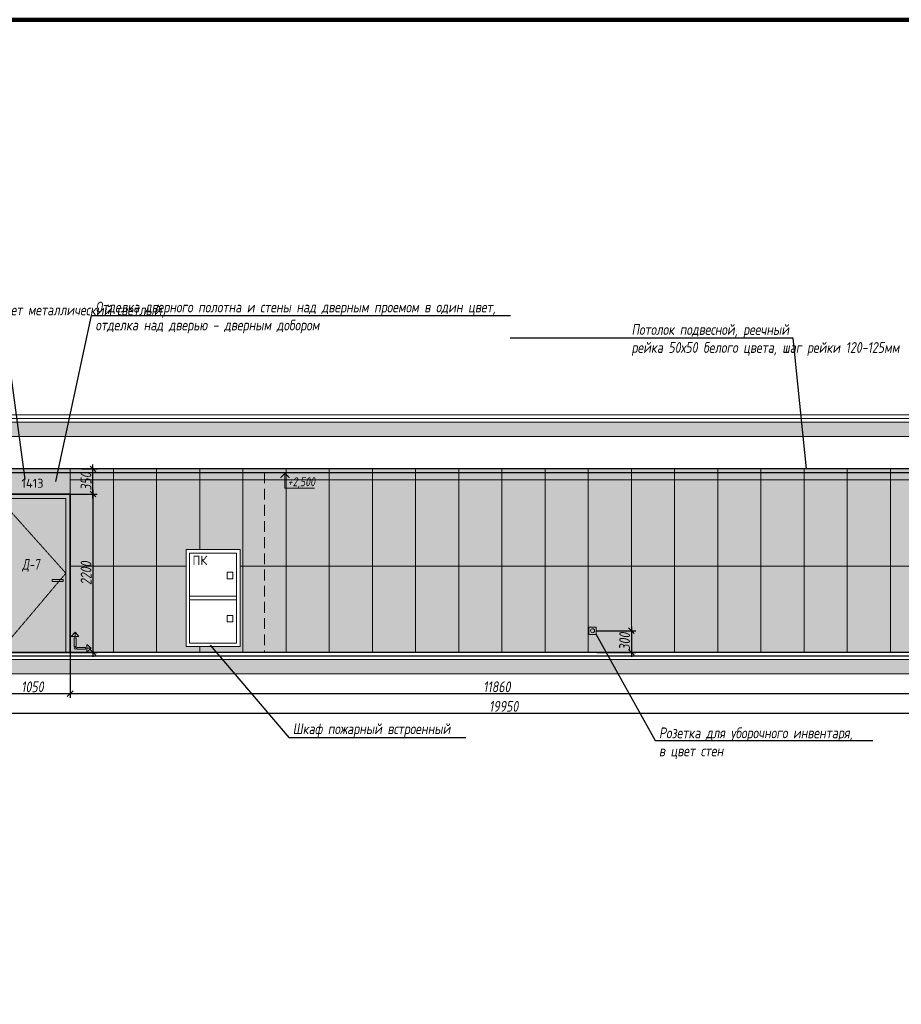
# Model space of a CAD drawing. Header units: millimetres. Extents: x -84210938 to 7466299, y -86687 to 22081.
# Tile 278 of 308: x 184974 to 197227, y 3671 to 17359. Entities that reach past the tile are written whole.
import ezdxf
from ezdxf import colors
from ezdxf.entities.mleader import LeaderData, LeaderLine
from ezdxf.math import Vec2, Vec3

# ---------------------------------------------------------------- set-up
doc = ezdxf.new("R2010")
doc.units = ezdxf.units.MM
for name, pattern in [('( Hidden )', [0.375, 0.25, -0.125]), ('DASHDOT', [25.4, 12.7, -6.35, 0, -6.35]), ('DASHED', [0.75, 0.5, -0.25]), ('DASHEDx20', [0.75, 0.5, -0.25])]:
    doc.linetypes.add(name, pattern=pattern)
doc.layers.get('Defpoints').update_dxf_attribs({"color": 31})
for name, color, linetype, lineweight in [('A-DETL-GENF', 7, 'Continuous', 5), ('engineering', 20, 'Continuous', 13), ('meb', 26, 'Continuous', 15), ('Двери', 7, 'Continuous', 5), ('Отделка стен', 253, 'Continuous', 0)]:
    doc.layers.add(name, color=color, linetype=linetype, lineweight=lineweight)
for name, color, linetype, lineweight, true_color in [('dim_obm', 7, 'Continuous', 9, 0x005700), ('dim_razv', 7, 'DASHDOT', 9, 0x285228), ('pol', 7, 'Continuous', 15, 0x55666d)]:
    doc.layers.add(name, color=color, linetype=linetype, lineweight=lineweight, true_color=true_color)
doc.styles.add('fl_iso paper', font='isocpeur.ttf', dxfattribs={"width": 0.8, "oblique": 10})
doc.styles.add('GODT type AU', font='isocpeur.ttf')
doc.styles.add('GOST-2.304_Type-B', font='GOST_Common.ttf')
doc.styles.add('In tre', font='isocpeur.ttf', dxfattribs={"width": 0.8, "oblique": 10})
doc.dimstyles.new('In tre 1_50', dxfattribs={"dimtxt": 150, "dimasz": 80, "dimexe": 60, "dimexo": 10, "dimgap": 20, "dimtad": 1, "dimdec": 0, "dimrnd": 5, "dimzin": 0, "dimdsep": 46, "dimtxsty": 'fl_iso paper', "dimblk": 'OBLIQUE', "dimcen": 0, "dimdle": 60, "dimadec": 0, "dimazin": 0, "dimtfac": 1, "dimtdec": 0, "dimtofl": 0, "dimtmove": 1, "dimatfit": 1, "dimfxl": 40, "dimtolj": 1, "dimtzin": 0, "dimarcsym": 1})

# ---------------------------------------------------------------- blocks, each defined once
blk = doc.blocks.new('_Oblique')
at = {"color": 0, "linetype": 'ByBlock', "lineweight": -2}
blk.add_line((-0.5, -0.5), (0.5, 0.5), dxfattribs=at)
blk = doc.blocks.new('*D184')
at = {"layer": 'Defpoints', "color": 0, "linetype": 'ByBlock', "transparency": 16777216}
for p in [(184626, 8564), (185676, 8564), (185676, 7990)]:
    blk.add_point(p, dxfattribs=at)
at = {"layer": 'dim_razv', "color": 0, "linetype": 'ByBlock', "lineweight": -2, "transparency": 16777216}
for p, q in [((184626, 8554), (184626, 7930)), ((185676, 8554), (185676, 7930)), ((184566, 7990), (185736, 7990))]:
    blk.add_line(p, q, dxfattribs=at)
at = {"layer": 'dim_razv', "color": 0, "linetype": 'ByBlock', "lineweight": -2, "transparency": 16777216, "xscale": 80, "yscale": 80, "zscale": 80, "rotation": 180}
blk.add_blockref('_Oblique', (184626, 7990), dxfattribs=at)
at = {"layer": 'dim_razv', "color": 0, "linetype": 'ByBlock', "lineweight": -2, "transparency": 16777216, "xscale": 80, "yscale": 80, "zscale": 80}
blk.add_blockref('_Oblique', (185676, 7990), dxfattribs=at)
at = {"layer": 'dim_razv', "color": 0, "linetype": 'ByBlock', "transparency": 16777216, "insert": (185151, 8085), "char_height": 150, "attachment_point": 5, "style": 'fl_iso paper'}
blk.add_mtext('\\A1;1050', dxfattribs=at)
blk = doc.blocks.new('*D198')
at = {"layer": 'Defpoints', "color": 0, "linetype": 'ByBlock', "transparency": 16777216}
for p in [(181726, 8264), (201676, 8264), (201676, 7718)]:
    blk.add_point(p, dxfattribs=at)
at = {"layer": 'dim_razv', "color": 0, "linetype": 'ByBlock', "lineweight": -2, "transparency": 16777216}
for p, q in [((181726, 8254), (181726, 7658)), ((201676, 8254), (201676, 7658)), ((181666, 7718), (201736, 7718))]:
    blk.add_line(p, q, dxfattribs=at)
at = {"layer": 'dim_razv', "color": 0, "linetype": 'ByBlock', "lineweight": -2, "transparency": 16777216, "xscale": 80, "yscale": 80, "zscale": 80, "rotation": 180}
blk.add_blockref('_Oblique', (181726, 7718), dxfattribs=at)
at = {"layer": 'dim_razv', "color": 0, "linetype": 'ByBlock', "lineweight": -2, "transparency": 16777216, "xscale": 80, "yscale": 80, "zscale": 80}
blk.add_blockref('_Oblique', (201676, 7718), dxfattribs=at)
at = {"layer": 'dim_razv', "color": 0, "linetype": 'ByBlock', "transparency": 16777216, "insert": (191701, 7813), "char_height": 150, "attachment_point": 5, "style": 'fl_iso paper'}
blk.add_mtext('\\A1;19950', dxfattribs=at)
blk = doc.blocks.new('*D227')
at = {"layer": 'Defpoints', "color": 0, "linetype": 'ByBlock', "transparency": 16777216}
for p in [(185676, 8564), (197536, 8564), (197536, 7990)]:
    blk.add_point(p, dxfattribs=at)
at = {"layer": 'dim_razv', "color": 0, "linetype": 'ByBlock', "lineweight": -2, "transparency": 16777216}
for p, q in [((185676, 8554), (185676, 7930)), ((197536, 8554), (197536, 7930)), ((185616, 7990), (197596, 7990))]:
    blk.add_line(p, q, dxfattribs=at)
at = {"layer": 'dim_razv', "color": 0, "linetype": 'ByBlock', "lineweight": -2, "transparency": 16777216, "xscale": 80, "yscale": 80, "zscale": 80, "rotation": 180}
blk.add_blockref('_Oblique', (185676, 7990), dxfattribs=at)
at = {"layer": 'dim_razv', "color": 0, "linetype": 'ByBlock', "lineweight": -2, "transparency": 16777216, "xscale": 80, "yscale": 80, "zscale": 80}
blk.add_blockref('_Oblique', (197536, 7990), dxfattribs=at)
at = {"layer": 'dim_razv', "color": 0, "linetype": 'ByBlock', "transparency": 16777216, "insert": (191606, 8085), "char_height": 150, "attachment_point": 5, "style": 'fl_iso paper'}
blk.add_mtext('\\A1;11860', dxfattribs=at)
blk = doc.blocks.new('*D241')
at = {"layer": 'Defpoints', "color": 0, "linetype": 'ByBlock', "transparency": 16777216}
for p in [(192986, 8864), (192986, 8564), (193476, 8564)]:
    blk.add_point(p, dxfattribs=at)
at = {"layer": 'dim_razv', "color": 0, "linetype": 'ByBlock', "lineweight": -2, "transparency": 16777216}
for p, q in [((193476, 8924), (193476, 8504)), ((192996, 8864), (193536, 8864)), ((192996, 8564), (193536, 8564))]:
    blk.add_line(p, q, dxfattribs=at)
at = {"layer": 'dim_razv', "color": 0, "linetype": 'ByBlock', "lineweight": -2, "transparency": 16777216, "xscale": 80, "yscale": 80, "zscale": 80}
for p, rotation in [((193476, 8864), 90), ((193476, 8564), 270)]:
    blk.add_blockref('_Oblique', p, dxfattribs=dict(at, rotation=rotation))
at = {"layer": 'dim_razv', "color": 0, "linetype": 'ByBlock', "transparency": 16777216, "insert": (193381, 8714), "char_height": 150, "attachment_point": 5, "rotation": 90, "style": 'fl_iso paper'}
blk.add_mtext('\\A1;300', dxfattribs=at)
blk = doc.blocks.new('1')
at = {"layer": 'pol', "linetype": 'ByBlock'}
h = blk.add_hatch(color=1, dxfattribs=at)
h.paths.add_polyline_path([(35776, 73135), (35803, 73135), (35803, 73259), (35776, 73259)])
h.paths.add_polyline_path([(35790, 73275), (35843, 73275), (35790, 73338)])
h.paths.add_polyline_path([(35790, 73275), (35736, 73275), (35790, 73338)])
edge = h.paths.add_edge_path()
edge.add_arc((35790, 73111), 13.4, 0, 360)
h = blk.add_hatch(color=1, dxfattribs=at)
h.paths.add_polyline_path([(35813, 73097), (35813, 73124), (35937, 73124), (35937, 73097)])
h.paths.add_polyline_path([(35952, 73111), (35952, 73164), (36016, 73111)])
h.paths.add_polyline_path([(35952, 73111), (35952, 73057), (36016, 73111)])
at = {"layer": 'pol', "color": 1, "linetype": 'ByBlock'}
for points in [[(35790, 73275), (35736, 73275), (35790, 73338), (35790, 73275)], [(35790, 73275), (35843, 73275), (35790, 73338), (35790, 73275)], [(35952, 73111), (35952, 73164), (36016, 73111), (35952, 73111)], [(35952, 73111), (35952, 73057), (36016, 73111), (35952, 73111)]]:
    blk.add_lwpolyline(points, dxfattribs=at)
for points in [[(35776, 73135), (35803, 73135), (35803, 73259), (35776, 73259)], [(35813, 73097), (35813, 73124), (35937, 73124), (35937, 73097)]]:
    blk.add_lwpolyline(points, close=True, dxfattribs=at)
blk.add_circle((35790, 73111), 13.4, dxfattribs=at)
blk = doc.blocks.new('*D267')
at = {"layer": 'Defpoints', "color": 0, "linetype": 'ByBlock', "transparency": 16777216}
for p in [(185823, 11114), (185992, 11114), (185676, 10764)]:
    blk.add_point(p, dxfattribs=at)
at = {"layer": 'dim_razv', "color": 0, "linetype": 'ByBlock', "lineweight": -2, "transparency": 16777216}
for p, q in [((185833, 11114), (186052, 11114)), ((185992, 10704), (185992, 11174)), ((185686, 10764), (186052, 10764))]:
    blk.add_line(p, q, dxfattribs=at)
at = {"layer": 'dim_razv', "color": 0, "linetype": 'ByBlock', "lineweight": -2, "transparency": 16777216, "xscale": 80, "yscale": 80, "zscale": 80}
for p, rotation in [((185992, 11114), 90), ((185992, 10764), 270)]:
    blk.add_blockref('_Oblique', p, dxfattribs=dict(at, rotation=rotation))
at = {"layer": 'dim_razv', "color": 0, "linetype": 'ByBlock', "transparency": 16777216, "insert": (185897, 10939), "char_height": 150, "attachment_point": 5, "rotation": 90, "style": 'fl_iso paper'}
blk.add_mtext('\\A1;350', dxfattribs=at)
blk = doc.blocks.new('*D268')
at = {"layer": 'Defpoints', "color": 0, "linetype": 'ByBlock', "transparency": 16777216}
for p in [(185676, 10764), (185676, 8564), (185992, 8564)]:
    blk.add_point(p, dxfattribs=at)
at = {"layer": 'dim_razv', "color": 0, "linetype": 'ByBlock', "lineweight": -2, "transparency": 16777216}
for p, q in [((185992, 10824), (185992, 8504)), ((185686, 10764), (186052, 10764)), ((185686, 8564), (186052, 8564))]:
    blk.add_line(p, q, dxfattribs=at)
at = {"layer": 'dim_razv', "color": 0, "linetype": 'ByBlock', "lineweight": -2, "transparency": 16777216, "xscale": 80, "yscale": 80, "zscale": 80}
for p, rotation in [((185992, 10764), 90), ((185992, 8564), 270)]:
    blk.add_blockref('_Oblique', p, dxfattribs=dict(at, rotation=rotation))
at = {"layer": 'dim_razv', "color": 0, "linetype": 'ByBlock', "transparency": 16777216, "insert": (185897, 9664), "char_height": 150, "attachment_point": 5, "rotation": 90, "style": 'fl_iso paper'}
blk.add_mtext('\\A1;2200', dxfattribs=at)

msp = doc.modelspace()

# ---------------------------------------------------------------- hatches: boundary and pattern name
at = {"layer": 'A-DETL-GENF'}
h = msp.add_hatch(dxfattribs=at)
h.set_pattern_fill('ANSI35', color=256, scale=20, style=0)
h.set_pattern_definition([(45, (32373.26, 722.8), (-89.80256, 89.80256), []), (45, (32463.07, 722.8), (-89.80256, 89.80256), [158.75, -31.75, 0, -31.75])])
h.paths.add_polyline_path([(154647.4, 11564), (203744.9, 11564), (203744.9, 11764), (154647.4, 11764)])
h.paths.add_polyline_path([(154647.4, 8264), (203744.9, 8264), (203744.9, 8464), (154647.4, 8464)])
at = {"layer": 'dim_obm'}
msp.add_hatch(color=256, dxfattribs=at).paths.add_polyline_path([(188729.1, 10996), (188661, 11064), (188593, 10996), (188604.5, 10984.4), (188661, 11040.9), (188717.5, 10984.4)], flags=0)
at = {"layer": 'dim_razv', "true_color": 0xeceae4, "transparency": 33554687}
h = msp.add_hatch(dxfattribs=at)
h.set_pattern_fill('AR-SAND', color=254, scale=3, angle=315)
h.paths.add_polyline_path([(155506, 8564), (155506, 11114), (162286, 11114), (162286, 8564), (161756, 8564), (161756, 10764), (160156, 10764), (160156, 8564)])
h.paths.add_polyline_path([(163986, 8564), (163986, 11114), (175676, 11114), (175676, 8564), (175226, 8564), (175226, 10764), (173776, 10764), (173776, 8564), (166506, 8564), (166506, 10744), (164546, 10744), (164546, 8564)])
h.paths.add_polyline_path([(172651, 8614), (173451, 8614), (173451, 9264), (172651, 9264)], flags=16)
h.paths.add_polyline_path([(176726, 11114), (178286, 11114), (178286, 8564), (176726, 8564)])
h.paths.add_polyline_path([(180496, 11114), (184626, 11114), (184626, 8564), (180496, 8564)])
h.paths.add_polyline_path([(185676, 11114), (197536, 11114), (197536, 8564), (185676, 8564)])
h.paths.add_polyline_path([(187286, 9994), (188036, 9994), (188036, 8644), (187286, 8644)], flags=16)
h.paths.add_polyline_path([(198586, 11114), (201931, 11114), (201931, 8564), (198586, 8564)])
h.paths.add_polyline_path([(200121, 9994), (200871, 9994), (200871, 8644), (200121, 8644)], flags=16)
h.paths.add_polyline_path([(202981, 11114), (203236, 11114), (203236, 8564), (202981, 8564)])
at = {"layer": 'dim_razv', "true_color": 0xcccccc}
h = msp.add_hatch(dxfattribs=at)
h.set_pattern_fill('AR-SAND', color=254, scale=3, angle=315)
h.set_pattern_definition([(352.5, (63998.94, -2574.63), (100.42605, 107.2144), [0, -115.824, 0, -129.54, 0, -123.825]), (322.5, (63998.94, -2574.63), (247.41986, 56.70328), [0, -62.484, 0, -104.394, 0, -40.005]), (282.5, (63932.67, -2508.36), (168.0997, -167.48995), [0, -38.1, 0, -137.16, 0, -179.07]), (272.5, (63932.67, -2508.36), (209.26523, -114.68433), [0, -19.05, 0, -89.916, 0, -102.87])])
h.paths.add_polyline_path([(185426, 9579), (185576, 9579), (185576, 9549), (185426, 9549)])
at = {"layer": 'meb', "lineweight": 9, "true_color": 0x000000, "transparency": 33554687}
h = msp.add_hatch(dxfattribs=at)
h.set_pattern_fill('WOOD6', color=18, scale=500, angle=70, pattern_type=2)
h.set_pattern_definition([(65.6014, (31097.9, 13734.75), (171.008879, 469.846507), [32.596, -6486.6055]), (74.3987, (31135.486, 13721.068), (1582.275289, 5809.165425), [32.596, -6486.6065]), (66.9874, (30923.623, 13782.217), (171.0084906, 469.846981), [47.5655, -9465.5815]), (73.0127, (30895.432, 13792.478), (2608.34782, 8628.2388574), [47.5655, -9465.5825]), (65.4262, (31043.002, 13722.804), (2692.964117, 5936.9969055), [62.6995, -12477.2345]), (74.5739, (31169.86, 13676.631), (1582.2764426, 5809.1649888), [62.6995, -12477.2365]), (68.1525, (30955.649, 13738.635), (171.0092826, 469.8465317), [77.5405, -15430.521]), (71.8476, (30842.89, 13779.678), (4660.4585783, 14266.3986336), [77.5405, -15430.522]), (63.4182, (30995.162, 13737.556), (2008.926161, 4057.6106541), [65.4315, -13020.817]), (74.5739, (31221.544, 13657.82), (1582.2764426, 5809.1649888), [62.6995, -12477.2365]), (71.8476, (30802.954, 13794.214), (4660.4585783, 14266.3986336), [77.5405, -15430.522]), (70, (31108.25, 13361.2), (-469.8463, 171.01), [70, -430]), (70, (31056.57, 13380), (-469.8463, 171.01), [70, -430]), (70, (30939.1, 13422.74), (-469.8463, 171.01), [70, -430]), (69.209, (30865.3424, 13449.5903), (12954.03862925, 34127.60422081), [72.507, -72434.4025]), (69.5225, (30827.912, 13463.214), (171.01042241, 469.84603378), [100.0035, -59902.08]), (82.609, (30786.997, 13478.106), (4409.75308902, 34044.93653618), [48.674, -38890.441]), (61.4686, (30802.853, 13472.334), (1666.9538994, 3117.900554), [50.5595, -10061.3315]), (70.4775, (30763.7, 13486.585), (19880.30710864, 56082.73736222), [100.0035, -59902.08]), (70.7899, (30726.268, 13500.209), (11839.88184324, 34001.03541368), [72.507, -36430.962]), (70.7899, (30686.3314, 13514.745), (11839.88184324, 34001.03541368), [72.507, -36430.962]), (76.0724, (30963.051, 13488.52), (3378.7563056, 13668.722228), [118.163, -23514.439]), (63.9277, (31080.512, 13445.767), (4188.85944166, 8585.06869065), [118.163, -23514.4345]), (76.0724, (30891.079, 13517.376), (3378.7563056, 13668.722228), [118.163, -23514.439]), (63.9277, (30750.126, 13568.668), (4188.85944166, 8585.06869065), [118.163, -23514.4345]), (85.9453, (31042.3, 13523.525), (43.186263, 1580.547963), [36.4005, -3603.6525]), (80.954, (31007.263, 13485.73), (385.2068691, 2520.240605), [78.9385, -15708.7115]), (59.0461, (31044.85, 13472.05), (6795.4575344, 11360.9666392), [78.9385, -15708.706]), (80.954, (30862.897, 13556.898), (385.2068691, 2520.240605), [78.9385, -15708.7115]), (59.0461, (30797.119, 13580.84), (6795.4575344, 11360.9666392), [78.9385, -15708.706]), (74.7636, (30917.344, 13494.514), (1411.268487, 5339.318), [120.416, -5900.381]), (63.9277, (31132.195, 13426.956), (4188.85944166, 8585.06869065), [118.163, -23514.4345]), (63.9277, (30710.189, 13583.204), (4188.85944166, 8585.06869065), [118.163, -23514.4345]), (46.8016, (30814.2, 13569.3), (1794.733447, 2007.214747), [38.079, -3769.802]), (63.9911, (30793.258, 13526.375), (2179.9383233, 4527.455938), [47.7625, -9504.722]), (73.3664, (30983.606, 13406.546), (2266.322845, 7688.5481597), [82.6425, -8432.05]), (66.6337, (31012.073, 13396.185), (171.00869, 469.8466143), [82.6425, -8432.049]), (71.5911, (30898.389, 13437.562), (5515.5177835, 16615.6266733), [60.023, -17946.92]), (70, (30991.5, 13603.2), (-469.8463, 171.01), [62.5, -437.5]), (70, (31132.45, 13551.9), (-469.8463, 171.01), [62.5, -437.5]), (51.5652, (31074.8, 13642.06), (171.00867, 469.84671), [31.623, -1549.5145]), (63.2903, (31055.57, 13603.83), (2008.926495, 4057.6104033), [42.793, -8515.826]), (76.3401, (31044.876, 13559.835), (898.24016, 3929.77849), [45.277, -4482.415]), (80.6196, (31089.313, 13594.21), (385.2061187, 2520.240567), [40.697, -8098.712]), (92.6198, (31095.946, 13634.362), (-212.463999, 3801.952825), [32.5, -6467.497]), (70, (31019.67, 13563.7), (-469.8463, 171.01), [95, -405]), (70, (31085.45, 13539.75), (-469.8463, 171.01), [95, -405]), (73.3664, (30875.308, 13634.855), (2266.322845, 7688.5481597), [85.147, -8429.5455]), (66.6337, (30837.72, 13648.535), (171.00869, 469.8466143), [85.147, -8429.545]), (70, (31184.13, 13533.1), (-469.8463, 171.01), [62.5, -437.5]), (51.5652, (31042.3, 13523.53), (171.00867, 469.84671), [55.34, -1525.7975]), (65.2365, (31076.703, 13566.874), (171.009178, 469.846743), [30.104, -5990.692]), (77.4314, (30827.002, 13516.754), (1625.459454, 7389.714305), [57.987, -11539.4265]), (88.4349, (30839.62, 13573.35), (-127.82536, 1110.70212), [23.717, -1557.4215]), (63.66, (31012.87, 13661.94), (171.008346, 469.847107), [67.9155, -4459.7755]), (76.3401, (31153.82, 13610.637), (898.24016, 3929.77849), [67.9155, -4459.7765]), (71.273, (30919.521, 13632.065), (7054.6075495, 20844.2438088), [112.528, -22393.0265]), (68.7271, (30802.052, 13674.815), (171.0088508, 469.8466633), [112.528, -22393.0255]), (61.0275, (31052.166, 13652.957), (3162.809465, 5765.986942), [48.0885, -9569.6]), (70, (30949, 13610.7), (-469.8463, 171.01), [135, -365]), (76.3401, (31205.505, 13591.826), (898.24016, 3929.77849), [67.9155, -4459.7765]), (68.7271, (30762.115, 13689.351), (171.0088508, 469.8466633), [112.528, -22393.0255]), (60.5378, (31075.46, 13695.03), (171.009083, 469.84671), [45.6205, -2995.7595]), (70, (30899.7, 13716.44), (-469.8463, 171.01), [70, -430]), (70, (30871.5, 13726.7), (-469.8463, 171.01), [70, -430]), (79.211, (31117.944, 13629.016), (556.2152697, 2990.0877084), [93.7085, -18647.955]), (76.4916, (30843.8258, 13928.33), (14455.54399161, 60185.545455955), [57.862, -83980.958]), (76.4916, (30883.7628, 13913.794), (14455.54399161, 60185.545455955), [57.862, -83980.958]), (80.0418, (30920.6607, 13876.4108), (8425.60322164, 48013.86418706), [81.2445, -57297.7555]), (62.093, (30942.218, 13825.997), (6838.6377563, 12941.5171704), [121.152, -18051.623]), (63.5515, (31010.5792, 13867.627), (13892.44688303, 27933.073674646), [57.866, -89005.62]), (67.1373, (31040.471, 13832.803), (171.0122466, 469.845349), [50.0625, -9962.4325]), (71.7899, (31085.107, 13816.557), (4831.4685046, 14736.2447852), [80.039, -15927.7715]), (70, (31141.07, 13838.75), (-469.8463, 171.01), [40, -460]), (70, (31169.26, 13828.5), (-469.8463, 171.01), [40, -460]), (68.2101, (31197.87, 13775.515), (171.0098556, 469.8463527), [80.039, -15927.7715]), (68.2101, (31249.553, 13756.704), (171.0098556, 469.8463527), [80.039, -15927.7715]), (66.4238, (31069.077, 13779.825), (171.009185, 469.8468474), [40.078, -7975.5305]), (73.5763, (31186.538, 13737.072), (2095.3090965, 7218.702968), [40.078, -7975.5315]), (66.4238, (30984.504, 13810.606), (171.009185, 469.8468474), [40.078, -7975.5305]), (73.5763, (30867.044, 13853.355), (2095.3090965, 7218.702968), [40.078, -7975.5315]), (66.4238, (31111.363, 13764.434), (171.009185, 469.8468474), [40.078, -7975.5305]), (73.5763, (31144.252, 13752.463), (2095.3090965, 7218.702968), [40.078, -7975.5315]), (66.4238, (31024.44, 13796.07), (171.009185, 469.8468474), [40.078, -7975.5305]), (73.5763, (31238.22, 13718.26), (2095.3090965, 7218.702968), [40.078, -7975.5315]), (73.5763, (30827.107, 13867.89), (2095.3090965, 7218.702968), [40.078, -7975.5315]), (73.5763, (30909.33, 13837.968), (2095.3090965, 7218.702968), [40.078, -7975.5315]), (63.66, (31000.535, 13847.34), (171.008346, 469.847107), [22.6385, -4505.0525]), (76.3401, (30878.37, 13891.8), (898.24016, 3929.77849), [22.6385, -4505.0535]), (76.3401, (30838.435, 13906.34), (898.24016, 3929.77849), [22.6385, -4505.0535]), (70.2731, (31127.4, 13801.17), (-469.8466, 171.0099), [40.0005, -460.005]), (70, (31155.6, 13790.9), (-469.8463, 171.01), [40, -460]), (51.5652, (30959.12, 13923.6), (171.00867, 469.84671), [23.717, -1557.4205]), (92.6198, (30959.12, 13923.603), (-212.463999, 3801.952825), [24.375, -6475.622]), (71.5911, (31059.922, 13878.933), (5515.5177835, 16615.6266733), [30.012, -17976.931])])
h.paths.add_polyline_path([(184626, 10764), (185676, 10764), (185676, 11114), (184626, 11114)])
h.paths.add_polyline_path([(184626, 10764), (185676, 10764), (185676, 8564), (184626, 8564)])

# ---------------------------------------------------------------- linework, layer by layer
at = {"lineweight": 13}
for points in [[(154647.4, 11814), (203744.9, 11814), (203744.9, 11864), (154647.4, 11864)], [(203744.9, 11764), (154647.4, 11764), (154647.4, 11814), (203744.9, 11814)], [(154647.4, 11564), (203744.9, 11564), (203744.9, 11764), (154647.4, 11764)], [(184626, 10764), (185676, 10764), (185676, 11114), (184626, 11114)], [(185676, 11114), (197536, 11114), (197536, 8564), (185676, 8564)], [(184686, 10704), (185616, 10704), (185616, 8564), (184686, 8564)], [(187286, 8644), (187286, 9994), (188036, 9994), (188036, 8644)], [(187286, 9994), (188036, 9994), (188036, 8644), (187286, 8644)], [(187336, 8694), (187336, 9944), (187986, 9944), (187986, 8694)], [(187856, 9587.8), (187856, 9677.8), (187936, 9677.8), (187936, 9587.8)], [(185426, 9579), (185576, 9579), (185576, 9549), (185426, 9549)], [(187336, 9344), (187986, 9344), (187986, 9294), (187336, 9294)], [(187856, 8987.8), (187856, 9077.8), (187936, 9077.8), (187936, 8987.8)], [(192886, 8814), (192886, 8914), (192986, 8914), (192986, 8814)], [(154647.4, 8264), (203744.9, 8264), (203744.9, 8464), (154647.4, 8464)]]:
    msp.add_lwpolyline(points, close=True, dxfattribs=at)
at = {"lineweight": 30}
msp.add_lwpolyline([(203236, 11114), (155506, 11114), (155506, 11064), (203236, 11064)], close=True, dxfattribs=at)
at = {"color": 8, "linetype": 'DASHED', "lineweight": 0, "ltscale": 300}
msp.add_lwpolyline([(186876, 8564), (186876, 11064), (188376, 11064), (188376, 8564)], dxfattribs=at)
at = {"lineweight": 35}
msp.add_lwpolyline([(184626, 10764), (185676, 10764), (185676, 8564), (184626, 8564)], close=True, dxfattribs=at)
at = {"linetype": '( Hidden )', "lineweight": 13, "ltscale": 10}
msp.add_lwpolyline([(184686, 10704), (185616, 9664), (184686, 8564)], dxfattribs=at)
at = {"lineweight": 13}
for points in [[(203436, 8514), (203744.9, 8514), (203744.9, 8464), (154647.4, 8464), (154647.4, 8514), (155306, 8514)], [(155506, 8514), (203236, 8514)]]:
    msp.add_lwpolyline(points, dxfattribs=at)
at = {"lineweight": 30}
for points in [[(203236, 8564), (155506, 8564)], [(155506, 8514), (203236, 8514)]]:
    msp.add_lwpolyline(points, dxfattribs=at)
at = {"lineweight": 13}
msp.add_circle((192936, 8864), 28.4, dxfattribs=at)
at = {"layer": 'Defpoints', "color": 1, "lineweight": 100}
msp.add_lwpolyline([(145825.4, -10016.5), (249195.3, -10016.5), (249195.3, 17359), (145825.4, 17359)], close=True, dxfattribs=at)
at = {"layer": 'dim_obm'}
msp.add_lwpolyline([(188661, 11064), (188661, 10984), (188661, 10848.5), (189072, 10848.5)], dxfattribs=at)
at = {"layer": 'Отделка стен', "transparency": 33554687}
for points in [[(185676, 11114), (185676, 10964), (186276, 10964), (186276, 11114)], [(186276, 11114), (186276, 10964), (186876, 10964), (186876, 11114)], [(186876, 11114), (186876, 10964), (187476, 10964), (187476, 11114)], [(187476, 11114), (187476, 10964), (188076, 10964), (188076, 11114)], [(188076, 11114), (188076, 10964), (188676, 10964), (188676, 11114)], [(188676, 11114), (188676, 10964), (189276, 10964), (189276, 11114)], [(189276, 11114), (189276, 10964), (189876, 10964), (189876, 11114)], [(189876, 11114), (189876, 10964), (190476, 10964), (190476, 11114)], [(190476, 11114), (190476, 10964), (191076, 10964), (191076, 11114)], [(191076, 11114), (191076, 10964), (191676, 10964), (191676, 11114)], [(191676, 11114), (191676, 10964), (192276, 10964), (192276, 11114)], [(192276, 11114), (192276, 10964), (192876, 10964), (192876, 11114)], [(192876, 11114), (192876, 10964), (193476, 10964), (193476, 11114)], [(193476, 11114), (193476, 10964), (194076, 10964), (194076, 11114)], [(194076, 11114), (194076, 10964), (194676, 10964), (194676, 11114)], [(194676, 11114), (194676, 10964), (195276, 10964), (195276, 11114)], [(195276, 11114), (195276, 10964), (195876, 10964), (195876, 11114)], [(195876, 11114), (195876, 10964), (196476, 10964), (196476, 11114)], [(196476, 11114), (196476, 10964), (197076, 10964), (197076, 11114)], [(197076, 11114), (197076, 10964), (197536, 10964), (197536, 11114)], [(185676, 10964), (185676, 9764), (186276, 9764), (186276, 10964)], [(186276, 10964), (186276, 9764), (186876, 9764), (186876, 10964)], [(188076, 10964), (188076, 9764), (188676, 9764), (188676, 10964)], [(188676, 10964), (188676, 9764), (189276, 9764), (189276, 10964)], [(189276, 10964), (189276, 9764), (189876, 9764), (189876, 10964)], [(189876, 10964), (189876, 9764), (190476, 9764), (190476, 10964)], [(190476, 10964), (190476, 9764), (191076, 9764), (191076, 10964)], [(191076, 10964), (191076, 9764), (191676, 9764), (191676, 10964)], [(191676, 10964), (191676, 9764), (192276, 9764), (192276, 10964)], [(192276, 10964), (192276, 9764), (192876, 9764), (192876, 10964)], [(192876, 10964), (192876, 9764), (193476, 9764), (193476, 10964)], [(193476, 10964), (193476, 9764), (194076, 9764), (194076, 10964)], [(194076, 10964), (194076, 9764), (194676, 9764), (194676, 10964)], [(194676, 10964), (194676, 9764), (195276, 9764), (195276, 10964)], [(195276, 10964), (195276, 9764), (195876, 9764), (195876, 10964)], [(195876, 10964), (195876, 9764), (196476, 9764), (196476, 10964)], [(196476, 10964), (196476, 9764), (197076, 9764), (197076, 10964)], [(197076, 10964), (197076, 9764), (197536, 9764), (197536, 10964)], [(185676, 9764), (185676, 8564), (186276, 8564), (186276, 9764)], [(186276, 9764), (186276, 8564), (186876, 8564), (186876, 9764)], [(188076, 9764), (188076, 8564), (188676, 8564), (188676, 9764)], [(188676, 9764), (188676, 8564), (189276, 8564), (189276, 9764)], [(189276, 9764), (189276, 8564), (189876, 8564), (189876, 9764)], [(189876, 9764), (189876, 8564), (190476, 8564), (190476, 9764)], [(190476, 9764), (190476, 8564), (191076, 8564), (191076, 9764)], [(191076, 9764), (191076, 8564), (191676, 8564), (191676, 9764)], [(191676, 9764), (191676, 8564), (192276, 8564), (192276, 9764)], [(192276, 9764), (192276, 8564), (192876, 8564), (192876, 9764)], [(192876, 9764), (192876, 8564), (193476, 8564), (193476, 9764)], [(193476, 9764), (193476, 8564), (194076, 8564), (194076, 9764)], [(194076, 9764), (194076, 8564), (194676, 8564), (194676, 9764)], [(194676, 9764), (194676, 8564), (195276, 8564), (195276, 9764)], [(195276, 9764), (195276, 8564), (195876, 8564), (195876, 9764)], [(195876, 9764), (195876, 8564), (196476, 8564), (196476, 9764)], [(196476, 9764), (196476, 8564), (197076, 8564), (197076, 9764)], [(197076, 9764), (197076, 8564), (197536, 8564), (197536, 9764)]]:
    msp.add_lwpolyline(points, close=True, dxfattribs=at)
for points in [[(187476, 9994), (187476, 10964), (186876, 10964), (186876, 9764), (187286, 9764)], [(188036, 9764), (188076, 9764), (188076, 10964), (187476, 10964), (187476, 9994)], [(187286, 9764), (186876, 9764), (186876, 8564), (187476, 8564), (187476, 8644)], [(187476, 8644), (187476, 8564), (188076, 8564), (188076, 9764), (188036, 9764)]]:
    msp.add_lwpolyline(points, dxfattribs=at)

# ---------------------------------------------------------------- block references
at = {"linetype": 'ByBlock', "xscale": 0.9938708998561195, "yscale": 0.9938708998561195, "zscale": 0.9938708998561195}
msp.add_blockref('1', (150173.2, -64042.3), dxfattribs=at)

# ---------------------------------------------------------------- texts
at = {"layer": 'dim_obm', "insert": (188699.4, 10997.7), "char_height": 125, "attachment_point": 1, "line_spacing_factor": 0.666667, "style": 'fl_iso paper'}
msp.add_mtext('+2,500', dxfattribs=at)
at = {"layer": 'dim_razv', "color": 254, "true_color": 0xcccccc, "insert": (185151, 10914), "char_height": 125, "attachment_point": 5, "style": 'GODT type AU'}
msp.add_mtext_dynamic_manual_height_columns('1413', width=166.384, gutter_width=12.5, heights=[0], dxfattribs=at)
at = {"layer": 'engineering', "color": 0, "linetype": 'DASHEDx20', "ltscale": 4, "transparency": 33554687, "insert": (187478.1, 9842.2), "char_height": 130, "attachment_point": 5, "style": 'GOST-2.304_Type-B'}
msp.add_mtext('ПК', dxfattribs=at)
at = {"layer": 'Двери', "lineweight": 0, "insert": (185129.2, 9773.4), "char_height": 150, "attachment_point": 5, "style": 'fl_iso paper'}
msp.add_mtext_dynamic_manual_height_columns('{\\W0.7;Д-7}', width=190.261, gutter_width=1350, heights=[0], dxfattribs=at)

# ---------------------------------------------------------------- dimensions: what is measured, and where the dimension line sits
at = {"layer": 'dim_razv', "linetype": 'ByBlock'}
dim = msp.add_linear_dim(base=(185991.8, 11114), p1=(185676, 10764), p2=(185823.4, 11114), angle=90, dimstyle='In tre 1_50', dxfattribs=at)
dim.commit()
dim.dimension.update_dxf_attribs({"geometry": '*D267', "text_midpoint": (185991.8, 10939), "dimtype": 160})
for base, p1, p2, picture, middle in [((185991.8, 8564), (185676, 10764), (185676, 8564), '*D268', (185896.8, 9664)), ((193476.5, 8564), (192986, 8864), (192986, 8564), '*D241', (193381.5, 8714))]:
    dim = msp.add_linear_dim(base=base, p1=p1, p2=p2, angle=90, dimstyle='In tre 1_50', dxfattribs=at)
    dim.commit()
    dim.dimension.update_dxf_attribs({"geometry": picture, "text_midpoint": middle})
for base, p1, p2, picture, middle in [((185676, 7989.8), (184626, 8564), (185676, 8564), '*D184', (185151, 8084.8)), ((197536, 7989.8), (185676, 8564), (197536, 8564), '*D227', (191606, 8084.8)), ((201676, 7717.8), (181726, 8264), (201676, 8264), '*D198', (191701, 7812.8))]:
    dim = msp.add_linear_dim(base=base, p1=p1, p2=p2, dimstyle='In tre 1_50', dxfattribs=at)
    dim.commit()
    dim.dimension.update_dxf_attribs({"geometry": picture, "text_midpoint": middle})

# ---------------------------------------------------------------- leaders
at = {"layer": 'dim_razv', "color": 0, "linetype": 'ByBlock'}
ml = msp.add_multileader_mtext('Standard', dxfattribs=at)
ml.set_content('Цифры номера квартиры (аппартаментов), цвет металлический светлый, \\Pвысота номера - 130*мм', style='In tre')
ml.set_leader_properties()
ml.build(insert=Vec2(0, 0))
ml.multileader.update_dxf_attribs({"text_left_attachment_type": 6, "text_right_attachment_type": 6, "dogleg_length": 1, "arrow_head_size": 0, "scale": 50})
ctx = ml.context
ctx.base_point, ctx.scale, ctx.char_height, ctx.arrow_head_size, ctx.landing_gap_size, ctx.plane_origin = Vec3(181329.3, 13204.5), 50, 150, 0, 4.5, Vec3(191231.8, 11137.7)
ctx.left_attachment, ctx.right_attachment = 6, 6
notes = []
notes.append((ctx, [(0, (1, 1, 0), (184750.6, 13204.5), (-1, 0), 50, [(1, [(185048.4, 10969.2)], 0, [])])]))
ctx.mtext.insert, ctx.mtext.width, ctx.mtext.defined_height, ctx.mtext.flow_direction = Vec3(181333.8, 13399.5), 3469.079, 696.6, 5
ml = msp.add_multileader_mtext('Standard', dxfattribs=at)
ml.set_content('Отделка дверного полотна и стены над дверным проемом в один цвет,\\Pотделка над дверью - дверным добором', style='In tre')
ml.set_leader_properties()
ml.build(insert=Vec2(0, 0))
ml.multileader.update_dxf_attribs({"text_left_attachment_type": 6, "text_right_attachment_type": 6, "dogleg_length": 1, "arrow_head_size": 0, "scale": 50})
ctx = ml.context
ctx.base_point, ctx.scale, ctx.char_height, ctx.arrow_head_size, ctx.landing_gap_size, ctx.plane_origin = Vec3(186022.2, 13244.7), 50, 150, 0, 4.5, Vec3(191689.1, 10903.5)
ctx.left_attachment, ctx.right_attachment = 6, 6
notes.append((ctx, [(1, (1, 1, 0), (185972.2, 13244.7), (1, 0), 50, [(1, [(185476.7, 10937.7)], 0, [])])]))
ctx.mtext.insert, ctx.mtext.width, ctx.mtext.defined_height, ctx.mtext.flow_direction = Vec3(186026.7, 13439.7), 3092.716, 696.6, 5
ml = msp.add_multileader_mtext('Standard', dxfattribs=at)
ml.set_content('Плитка керамогранитная, настенная, размер плитки 600х1200мм, расположить вертикально', style='In tre')
ml.set_leader_properties()
ml.build(insert=Vec2(0, 0))
ml.multileader.update_dxf_attribs({"text_left_attachment_type": 6, "text_right_attachment_type": 6, "dogleg_length": 1, "arrow_head_size": 0, "scale": 50})
ctx = ml.context
ctx.base_point, ctx.scale, ctx.char_height, ctx.arrow_head_size, ctx.landing_gap_size, ctx.plane_origin = Vec3(172602.6, 13201.1), 50, 150, 0, 4.5, Vec3(174616.7, 12398)
ctx.left_attachment, ctx.right_attachment = 6, 6
notes.append((ctx, [(1, (1, 1, 0), (172552.6, 13201.1), (1, 0), 50, [(1, [(171985.4, 10824.6)], 0, [])])]))
ctx.mtext.insert, ctx.mtext.width, ctx.mtext.defined_height, ctx.mtext.flow_direction = Vec3(172607.1, 13396.1), 3060.297, 696.6, 5
ml = msp.add_multileader_mtext('Standard', dxfattribs=at)
ml.set_content('Потолок подвесной, реечный\\Pрейка 50х50 белого цвета, шаг рейки 120-125мм', style='In tre')
ml.set_leader_properties()
ml.build(insert=Vec2(0, 0))
ml.multileader.update_dxf_attribs({"text_left_attachment_type": 6, "text_right_attachment_type": 6, "dogleg_length": 1, "arrow_head_size": 0, "scale": 50})
ctx = ml.context
ctx.base_point, ctx.scale, ctx.char_height, ctx.arrow_head_size, ctx.landing_gap_size, ctx.plane_origin = Vec3(167536.3, 12932.2), 50, 150, 0, 4.5, Vec3(176183.4, 11137.7)
ctx.left_attachment, ctx.right_attachment = 6, 6
notes.append((ctx, [(0, (1, 1, 0), (169788.2, 12932.2), (-1, 0), 50, [(1, [(169971, 11114)], 0, [])])]))
ctx.mtext.insert, ctx.mtext.width, ctx.mtext.defined_height, ctx.mtext.flow_direction = Vec3(167540.8, 13127.2), 2509.515, 696.6, 5
ml = msp.add_multileader_mtext('Standard', dxfattribs=at)
ml.set_content('Потолок подвесной, реечный\\Pрейка 50х50 белого цвета, шаг рейки 120-125мм', style='In tre')
ml.set_leader_properties()
ml.build(insert=Vec2(0, 0))
ml.multileader.update_dxf_attribs({"text_left_attachment_type": 6, "text_right_attachment_type": 6, "dogleg_length": 1, "arrow_head_size": 0, "scale": 50})
ctx = ml.context
ctx.base_point, ctx.scale, ctx.char_height, ctx.arrow_head_size, ctx.landing_gap_size, ctx.plane_origin = Vec3(193472.7, 12932.2), 50, 150, 0, 4.5, Vec3(202119.8, 11137.7)
ctx.left_attachment, ctx.right_attachment = 6, 6
notes.append((ctx, [(0, (1, 1, 0), (195724.5, 12932.2), (-1, 0), 50, [(1, [(195907.4, 11114)], 0, [])])]))
ctx.mtext.insert, ctx.mtext.width, ctx.mtext.defined_height, ctx.mtext.flow_direction = Vec3(193477.2, 13127.2), 2509.515, 696.6, 5
ml = msp.add_multileader_mtext('Standard', dxfattribs=at)
ml.set_content('Решетка вентиляционная декоративная 850х400 в цвет стен', style='In tre')
ml.set_leader_properties()
ml.build(insert=Vec2(0, 0))
ml.multileader.update_dxf_attribs({"text_left_attachment_type": 6, "text_right_attachment_type": 6, "dogleg_length": 1, "arrow_head_size": 0, "scale": 50})
ctx = ml.context
ctx.base_point, ctx.scale, ctx.char_height, ctx.arrow_head_size, ctx.landing_gap_size, ctx.plane_origin = Vec3(160385.8, 12847.8), 50, 150, 0, 4.5, Vec3(169956.1, 10760)
ctx.left_attachment, ctx.right_attachment = 6, 6
notes.append((ctx, [(0, (1, 1, 0), (163293.1, 12847.8), (-1, 0), 50, [(1, [(163651, 11517.5)], 0, [])])]))
ctx.mtext.insert, ctx.mtext.width, ctx.mtext.defined_height, ctx.mtext.flow_direction = Vec3(160390.3, 13042.8), 2996.732, 696.6, 5
ml = msp.add_multileader_mtext('Standard', dxfattribs=at)
ml.set_content('Розетка для уборочного инвентаря, \\Pв цвет стен', style='In tre')
ml.set_leader_properties()
ml.build(insert=Vec2(0, 0))
ml.multileader.update_dxf_attribs({"text_left_attachment_type": 6, "text_right_attachment_type": 6, "dogleg_length": 1, "arrow_head_size": 0, "scale": 50})
ctx = ml.context
ctx.base_point, ctx.scale, ctx.char_height, ctx.arrow_head_size, ctx.landing_gap_size, ctx.plane_origin = Vec3(193855, 7339.3), 50, 150, 0, 4.5, Vec3(191349.5, 7218.9)
ctx.left_attachment, ctx.right_attachment = 6, 6
notes.append((ctx, [(1, (1, 1, 0), (193805, 7339.3), (1, 0), 50, [(1, [(192986, 8814)], 0, [])])]))
ctx.mtext.insert, ctx.mtext.width, ctx.mtext.defined_height, ctx.mtext.flow_direction = Vec3(193859.5, 7519.3), 3060.297, 696.6, 5
ml = msp.add_multileader_mtext('Standard', dxfattribs=at)
ml.set_content('Зеркало на стене, выполнить в один уровень с отделкой стен', style='In tre')
ml.set_leader_properties()
ml.build(insert=Vec2(0, 0))
ml.multileader.update_dxf_attribs({"text_left_attachment_type": 6, "text_right_attachment_type": 6, "dogleg_length": 1, "arrow_head_size": 0, "scale": 50})
ctx = ml.context
ctx.base_point, ctx.scale, ctx.char_height, ctx.arrow_head_size, ctx.landing_gap_size, ctx.plane_origin = Vec3(159178.8, 7381.7), 50, 150, 0, 4.5, Vec3(168730.8, 5587.2)
ctx.left_attachment, ctx.right_attachment = 6, 6
notes.append((ctx, [(0, (1, 1, 0), (162071.4, 7381.7), (-1, 0), 20, [(1, [(163189.1, 8664)], 0, [])])]))
ctx.mtext.insert, ctx.mtext.width, ctx.mtext.defined_height, ctx.mtext.flow_direction = Vec3(159183.3, 7576.7), 3043.138, 696.6, 5
ml = msp.add_multileader_mtext('Standard', dxfattribs=at)
ml.set_content('Решетка вентиляционная декоративная 700х550 в цвет стен', style='In tre')
ml.set_leader_properties()
ml.build(insert=Vec2(0, 0))
ml.multileader.update_dxf_attribs({"text_left_attachment_type": 6, "text_right_attachment_type": 6, "dogleg_length": 1, "arrow_head_size": 0, "scale": 50})
ctx = ml.context
ctx.base_point, ctx.scale, ctx.char_height, ctx.arrow_head_size, ctx.landing_gap_size, ctx.plane_origin = Vec3(169534.2, 7381.7), 50, 150, 0, 4.5, Vec3(178397.5, 5587.2)
ctx.left_attachment, ctx.right_attachment = 6, 6
notes.append((ctx, [(0, (1, 1, 0), (172429.5, 7381.7), (-1, 0), 50, [(1, [(172835.9, 8664)], 0, [])])]))
ctx.mtext.insert, ctx.mtext.width, ctx.mtext.defined_height, ctx.mtext.flow_direction = Vec3(169538.7, 7576.7), 3043.138, 696.6, 5
ml = msp.add_multileader_mtext('Standard', dxfattribs=at)
ml.set_content('Шкаф пожарный встроенный', style='In tre')
ml.set_leader_properties()
ml.build(insert=Vec2(0, 0))
ml.multileader.update_dxf_attribs({"text_left_attachment_type": 6, "text_right_attachment_type": 6, "dogleg_length": 1, "arrow_head_size": 0, "scale": 50})
ctx = ml.context
ctx.base_point, ctx.scale, ctx.char_height, ctx.arrow_head_size, ctx.landing_gap_size, ctx.plane_origin = Vec3(188764, 7381.7), 50, 150, 0, 4.5, Vec3(197411.1, 5587.2)
ctx.left_attachment, ctx.right_attachment = 6, 6
notes.append((ctx, [(1, (1, 1, 0), (188714, 7381.7), (1, 0), 50, [(1, [(187619.5, 8664)], 0, [])])]))
ctx.mtext.insert, ctx.mtext.width, ctx.mtext.defined_height, ctx.mtext.flow_direction = Vec3(188768.5, 7576.7), 2509.515, 696.6, 5
for ctx, leaders in notes:
    for number, flags, end, landing, length, lines in leaders:
        leader = LeaderData()
        leader.index, (leader.has_last_leader_line, leader.has_dogleg_vector, leader.attachment_direction) = number, flags
        leader.last_leader_point, leader.dogleg_vector, leader.dogleg_length = Vec3(end), Vec3(landing), length
        for number, points, colour, breaks in lines:
            line = LeaderLine()
            line.index, line.vertices, line.color, line.breaks = number, Vec3.list(points), colors.encode_raw_color(colour), breaks
            leader.lines.append(line)
        ctx.leaders.append(leader)

doc.saveas('drawing.dxf')
